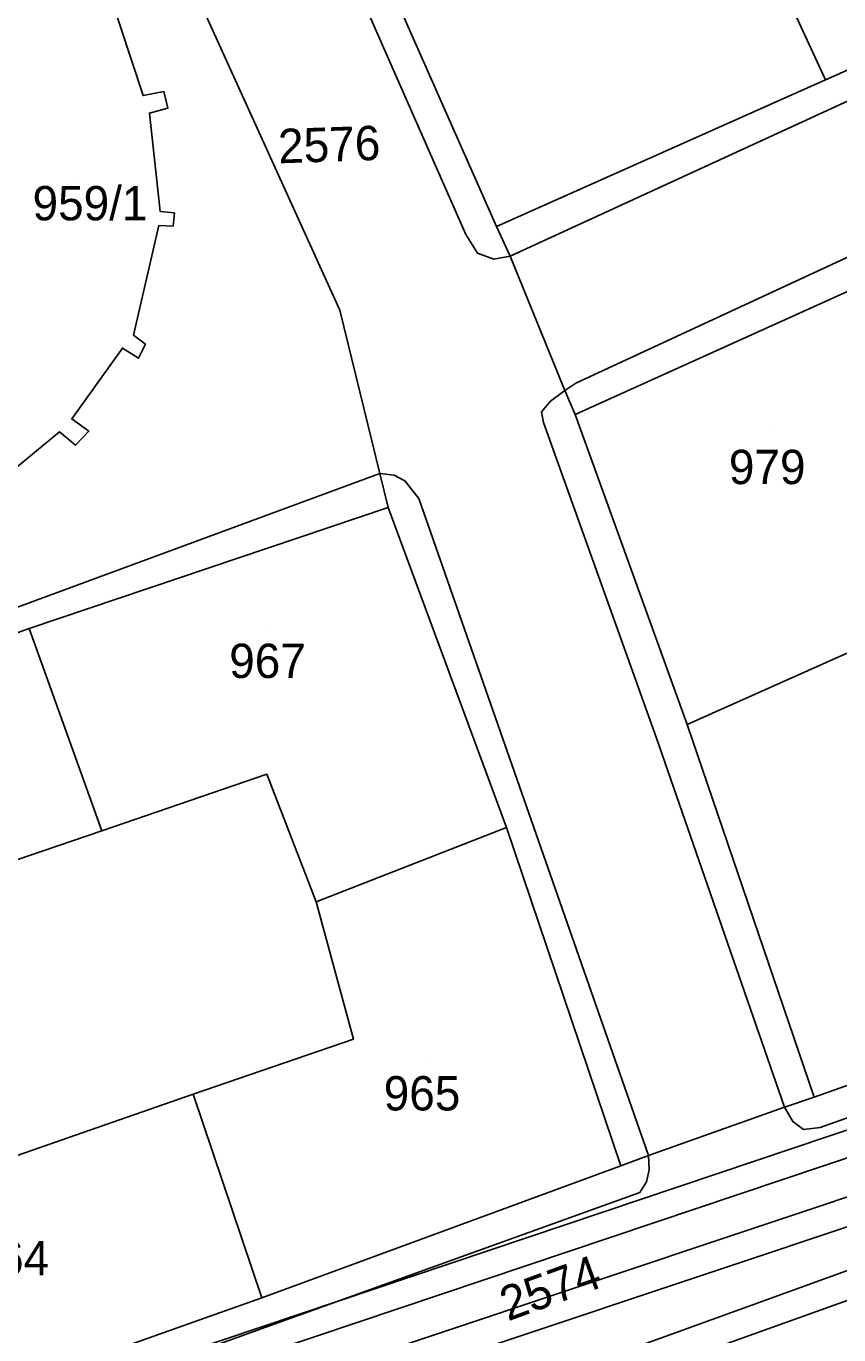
# Model space of a CAD drawing. Extents: x -263423 to -261326, y -1240067 to -1237864.
# Drawn here: x -262583.2 to -262535.9, y -1239386.4 to -1239310.1 of the extents above; entities that cross this region are included whole.
import ezdxf

# ---------------------------------------------------------------- set-up
doc = ezdxf.new("R2010")
doc.units = 0
for name, color, linetype in [('body_kn', 7, 'Continuous'), ('kladpar_druhypozemkov', 7, 'Continuous'), ('kladpar_hranice', 7, 'Continuous'), ('kladpar_parcelnecisla', 7, 'Continuous'), ('kladpar_plochy', 7, 'Continuous'), ('tarchy_linie', 7, 'Continuous'), ('zappar_hrandruhpozemk', 7, 'Continuous')]:
    doc.layers.add(name, color=color, linetype=linetype)

msp = doc.modelspace()

# ---------------------------------------------------------------- linework, layer by layer
at = {"layer": 'body_kn'}
for p, q in [((-262575.17, -1239313.91), (-262575.17, -1239313.91)), ((-262536.64, -1239313.22), (-262536.64, -1239313.22)), ((-262576.38, -1239314.14), (-262576.38, -1239314.14)), ((-262576.02, -1239315.16), (-262576.02, -1239315.16)), ((-262574.94, -1239314.87), (-262574.94, -1239314.87)), ((-262575.39, -1239320.9), (-262575.39, -1239320.9)), ((-262574.56, -1239320.98), (-262574.56, -1239320.98)), ((-262575.47, -1239321.72), (-262575.47, -1239321.72)), ((-262574.64, -1239321.74), (-262574.64, -1239321.74)), ((-262557.59, -1239322.24), (-262557.59, -1239322.24)), ((-262555.8, -1239321.77), (-262555.8, -1239321.77)), ((-262556.91, -1239323.33), (-262556.91, -1239323.33)), ((-262555.97, -1239323.67), (-262555.97, -1239323.67)), ((-262555.01, -1239323.5), (-262555.01, -1239323.5)), ((-262564.92, -1239326.65), (-262564.92, -1239326.65)), ((-262576.94, -1239328.11), (-262576.94, -1239328.11)), ((-262577.59, -1239328.85), (-262577.59, -1239328.85)), ((-262576.25, -1239328.63), (-262576.25, -1239328.63)), ((-262576.65, -1239329.45), (-262576.65, -1239329.45)), ((-262551.82, -1239331.32), (-262551.82, -1239331.32)), ((-262551.82, -1239331.32), (-262551.82, -1239331.32)), ((-262551.18, -1239330.89), (-262551.18, -1239330.89)), ((-262552.66, -1239331.94), (-262552.66, -1239331.94)), ((-262580.54, -1239332.98), (-262580.54, -1239332.98)), ((-262553.18, -1239332.56), (-262553.18, -1239332.56)), ((-262551.22, -1239332.73), (-262551.22, -1239332.73)), ((-262551.22, -1239332.73), (-262551.22, -1239332.73)), ((-262581.25, -1239333.73), (-262581.25, -1239333.73)), ((-262579.54, -1239333.7), (-262579.54, -1239333.7)), ((-262553.07, -1239333.2), (-262553.07, -1239333.2)), ((-262580.32, -1239334.51), (-262580.32, -1239334.51)), ((-262562.59, -1239336.17), (-262562.59, -1239336.17)), ((-262562.59, -1239336.17), (-262562.59, -1239336.17)), ((-262561.76, -1239336.25), (-262561.76, -1239336.25)), ((-262561.14, -1239336.58), (-262561.14, -1239336.58)), ((-262562.12, -1239338.15), (-262562.12, -1239338.15)), ((-262562.12, -1239338.15), (-262562.12, -1239338.15)), ((-262560.33, -1239337.62), (-262560.33, -1239337.62)), ((-262583.03, -1239345.19), (-262583.03, -1239345.19)), ((-262583.03, -1239345.19), (-262583.03, -1239345.19)), ((-262544.7, -1239350.79), (-262544.7, -1239350.79)), ((-262546.49, -1239351.58), (-262546.49, -1239351.58)), ((-262569.19, -1239353.69), (-262569.19, -1239353.69)), ((-262578.78, -1239356.98), (-262578.78, -1239356.98)), ((-262578.78, -1239356.98), (-262578.78, -1239356.98)), ((-262555.23, -1239356.79), (-262555.23, -1239356.79)), ((-262566.31, -1239361.13), (-262566.31, -1239361.13)), ((-262564.13, -1239369.12), (-262564.13, -1239369.12)), ((-262564.13, -1239369.12), (-262564.13, -1239369.12)), ((-262573.47, -1239372.34), (-262573.47, -1239372.34)), ((-262573.47, -1239372.34), (-262573.47, -1239372.34)), ((-262537.3, -1239372.5), (-262537.3, -1239372.5)), ((-262539.03, -1239373.09), (-262539.03, -1239373.09)), ((-262538.54, -1239373.93), (-262538.54, -1239373.93)), ((-262537.92, -1239374.39), (-262537.92, -1239374.39)), ((-262536.96, -1239374.28), (-262536.96, -1239374.28)), ((-262536.96, -1239374.28), (-262536.96, -1239374.28)), ((-262546.96, -1239375.91), (-262546.96, -1239375.91)), ((-262546.96, -1239375.91), (-262546.96, -1239375.91)), ((-262548.56, -1239376.51), (-262548.56, -1239376.51)), ((-262548.56, -1239376.51), (-262548.56, -1239376.51)), ((-262546.92, -1239376.74), (-262546.92, -1239376.74)), ((-262547.06, -1239377.43), (-262547.06, -1239377.43)), ((-262547.45, -1239378.06), (-262547.45, -1239378.06)), ((-262538.95, -1239383.9), (-262538.95, -1239383.9)), ((-262569.48, -1239384.19), (-262569.48, -1239384.19))]:
    msp.add_line(p, q, dxfattribs=at)
at = {"layer": 'kladpar_druhypozemkov'}
for p, q in [((-262565.18, -1239316.01), (-262565.18, -1239316.01)), ((-262580.07, -1239319.22), (-262580.07, -1239319.22)), ((-262539.72, -1239333.68), (-262539.72, -1239333.68)), ((-262569.22, -1239345.28), (-262569.22, -1239345.28)), ((-262559.72, -1239370.38), (-262559.72, -1239370.38)), ((-262547.07, -1239383.33), (-262547.07, -1239383.33))]:
    msp.add_line(p, q, dxfattribs=at)
at = {"layer": 'kladpar_hranice'}
for points in [[(-262590.54, -1239253.65), (-262593.21, -1239248.51), (-262592.7, -1239248.21), (-262592.12, -1239247.96), (-262590.39, -1239246.98), (-262579.94, -1239268.37), (-262561.1, -1239259.57), (-262552.06, -1239255.44), (-262550.78, -1239257.95), (-262551.61, -1239258.31), (-262551.31, -1239258.89), (-262550.46, -1239260.75), (-262549.49, -1239262.74), (-262548.88, -1239263.9), (-262548.05, -1239263.54), (-262546.83, -1239266.11), (-262555.93, -1239270.04), (-262575.1, -1239278.77), (-262565.35, -1239300.14), (-262555.8, -1239321.77), (-262536.64, -1239313.22), (-262527.79, -1239309.29)], [(-262527.73, -1239283.36), (-262518.96, -1239302.93), (-262518.26, -1239302.69), (-262515.96, -1239308.02), (-262515.18, -1239309.88), (-262526.39, -1239314.78), (-262527.18, -1239312.98), (-262527.54, -1239312.15), (-262526.64, -1239311.73), (-262527.79, -1239309.29), (-262536.64, -1239313.22), (-262542.51, -1239300.51), (-262542.06, -1239300.27), (-262541.82, -1239300.85), (-262538.81, -1239299.51), (-262538.2, -1239300.67), (-262536.86, -1239300.19), (-262536.12, -1239298.37), (-262535.35, -1239298), (-262539.33, -1239288.45), (-262527.73, -1239283.36)], [(-262548.94, -1239304.12), (-262548.36, -1239303.88), (-262546.72, -1239304.3), (-262545.5, -1239303.75), (-262546.17, -1239302.21), (-262542.51, -1239300.51), (-262536.64, -1239313.22), (-262555.8, -1239321.77), (-262565.35, -1239300.14), (-262553.17, -1239294.63), (-262548.94, -1239304.12)], [(-262585.32, -1239337.07), (-262581.25, -1239333.73), (-262580.32, -1239334.51), (-262579.54, -1239333.7), (-262580.54, -1239332.98), (-262577.59, -1239328.85), (-262576.65, -1239329.45), (-262576.25, -1239328.63), (-262576.94, -1239328.11), (-262575.47, -1239321.72), (-262574.64, -1239321.74), (-262574.56, -1239320.98), (-262575.39, -1239320.9), (-262576.02, -1239315.16), (-262574.94, -1239314.87), (-262575.17, -1239313.91), (-262576.38, -1239314.14), (-262578.4, -1239307.99)], [(-262578.4, -1239307.99), (-262576.38, -1239314.14), (-262575.17, -1239313.91), (-262574.94, -1239314.87), (-262576.02, -1239315.16), (-262575.39, -1239320.9), (-262574.56, -1239320.98), (-262574.64, -1239321.74), (-262575.47, -1239321.72), (-262576.94, -1239328.11), (-262576.25, -1239328.63), (-262576.65, -1239329.45), (-262577.59, -1239328.85), (-262580.54, -1239332.98), (-262579.54, -1239333.7), (-262580.32, -1239334.51), (-262581.25, -1239333.73), (-262585.32, -1239337.07)], [(-262531.92, -1239324), (-262551.22, -1239332.73), (-262544.7, -1239350.79), (-262537.3, -1239372.5), (-262539.03, -1239373.09), (-262546.96, -1239375.91), (-262548.56, -1239376.51), (-262555.23, -1239356.79), (-262562.12, -1239338.15), (-262583.03, -1239345.19), (-262606.63, -1239353.77)], [(-262531.92, -1239324), (-262526.48, -1239335.94), (-262529.87, -1239337.58), (-262530.59, -1239335.6), (-262533.09, -1239336.43), (-262533.38, -1239338.27), (-262534.79, -1239339), (-262532.65, -1239345.4), (-262544.7, -1239350.79), (-262551.22, -1239332.73), (-262531.92, -1239324)], [(-262562.12, -1239338.15), (-262555.23, -1239356.79), (-262566.31, -1239361.13), (-262569.19, -1239353.69), (-262578.78, -1239356.98), (-262583.03, -1239345.19), (-262562.12, -1239338.15)], [(-262583.03, -1239345.19), (-262578.78, -1239356.98), (-262602.44, -1239365.04), (-262606.63, -1239353.77), (-262583.03, -1239345.19)], [(-262532.65, -1239345.4), (-262529.37, -1239355), (-262528.66, -1239354.7), (-262526.85, -1239356.01), (-262525.19, -1239355.41), (-262525.66, -1239353.81), (-262521.95, -1239352.43), (-262517.73, -1239365.55), (-262537.3, -1239372.5), (-262544.7, -1239350.79), (-262532.65, -1239345.4)], [(-262578.78, -1239356.98), (-262569.19, -1239353.69), (-262566.31, -1239361.13), (-262564.13, -1239369.12), (-262573.47, -1239372.34), (-262597.38, -1239380.66), (-262604.93, -1239383.29), (-262607.24, -1239375.87), (-262608.56, -1239366.62), (-262602.44, -1239365.04), (-262578.78, -1239356.98)], [(-262564.13, -1239369.12), (-262566.31, -1239361.13), (-262555.23, -1239356.79), (-262548.56, -1239376.51), (-262569.48, -1239384.19), (-262573.47, -1239372.34), (-262564.13, -1239369.12)], [(-262548.56, -1239376.51), (-262546.96, -1239375.91), (-262539.03, -1239373.09), (-262537.3, -1239372.5), (-262517.73, -1239365.55)], [(-262573.47, -1239372.34), (-262569.48, -1239384.19), (-262593.4, -1239392.69), (-262597.38, -1239380.66), (-262573.47, -1239372.34)], [(-262521.02, -1239379.2), (-262549.41, -1239389.39), (-262553.96, -1239391.07), (-262556.96, -1239392.21), (-262565.85, -1239395.32), (-262575.51, -1239398.86), (-262604.23, -1239409.1), (-262605.58, -1239409.84), (-262606.81, -1239410.95), (-262608.17, -1239412.32), (-262609.54, -1239413.94), (-262610.01, -1239415.4), (-262610.44, -1239417.29), (-262610.49, -1239419.9), (-262611.51, -1239414.03), (-262613.59, -1239401.85), (-262613.87, -1239400.19), (-262593.4, -1239392.69), (-262569.48, -1239384.19), (-262548.56, -1239376.51)], [(-262521.02, -1239379.2), (-262517.21, -1239390.85), (-262523.09, -1239392.76), (-262523.45, -1239391.73), (-262528.44, -1239393.47), (-262527.55, -1239396.28), (-262534.39, -1239398.55), (-262535.22, -1239395.93), (-262540.65, -1239397.78), (-262540.35, -1239398.67), (-262544.45, -1239400.11), (-262549.41, -1239389.39), (-262521.02, -1239379.2)]]:
    msp.add_lwpolyline(points, dxfattribs=at)
at = {"layer": 'kladpar_plochy'}
for points in [[(-262527.73, -1239283.36), (-262518.96, -1239302.93), (-262518.26, -1239302.69), (-262515.96, -1239308.02), (-262515.18, -1239309.88), (-262526.39, -1239314.78), (-262527.18, -1239312.98), (-262527.54, -1239312.15), (-262526.64, -1239311.73), (-262527.79, -1239309.29), (-262536.64, -1239313.22), (-262542.51, -1239300.51), (-262542.06, -1239300.27), (-262541.82, -1239300.85), (-262538.81, -1239299.51), (-262538.2, -1239300.67), (-262536.86, -1239300.19), (-262536.12, -1239298.37), (-262535.35, -1239298), (-262539.33, -1239288.45)], [(-262548.94, -1239304.12), (-262548.36, -1239303.88), (-262546.72, -1239304.3), (-262545.5, -1239303.75), (-262546.17, -1239302.21), (-262542.51, -1239300.51), (-262536.64, -1239313.22), (-262555.8, -1239321.77), (-262565.35, -1239300.14), (-262553.17, -1239294.63)], [(-262531.92, -1239324), (-262526.48, -1239335.94), (-262529.87, -1239337.58), (-262530.59, -1239335.6), (-262533.09, -1239336.43), (-262533.38, -1239338.27), (-262534.79, -1239339), (-262532.65, -1239345.4), (-262544.7, -1239350.79), (-262551.22, -1239332.73)], [(-262562.12, -1239338.15), (-262555.23, -1239356.79), (-262566.31, -1239361.13), (-262569.19, -1239353.69), (-262578.78, -1239356.98), (-262583.03, -1239345.19)], [(-262583.03, -1239345.19), (-262578.78, -1239356.98), (-262602.44, -1239365.04), (-262606.63, -1239353.77)], [(-262532.65, -1239345.4), (-262529.37, -1239355), (-262528.66, -1239354.7), (-262526.85, -1239356.01), (-262525.19, -1239355.41), (-262525.66, -1239353.81), (-262521.95, -1239352.43), (-262517.73, -1239365.55), (-262537.3, -1239372.5), (-262544.7, -1239350.79)], [(-262578.78, -1239356.98), (-262569.19, -1239353.69), (-262566.31, -1239361.13), (-262564.13, -1239369.12), (-262573.47, -1239372.34), (-262597.38, -1239380.66), (-262604.93, -1239383.29), (-262607.24, -1239375.87), (-262608.56, -1239366.62), (-262602.44, -1239365.04)], [(-262564.13, -1239369.12), (-262566.31, -1239361.13), (-262555.23, -1239356.79), (-262548.56, -1239376.51), (-262569.48, -1239384.19), (-262573.47, -1239372.34)], [(-262573.47, -1239372.34), (-262569.48, -1239384.19), (-262593.4, -1239392.69), (-262597.38, -1239380.66)], [(-262521.02, -1239379.2), (-262517.21, -1239390.85), (-262523.09, -1239392.76), (-262523.45, -1239391.73), (-262528.44, -1239393.47), (-262527.55, -1239396.28), (-262534.39, -1239398.55), (-262535.22, -1239395.93), (-262540.65, -1239397.78), (-262540.35, -1239398.67), (-262544.45, -1239400.11), (-262549.41, -1239389.39)]]:
    msp.add_lwpolyline(points, close=True, dxfattribs=at)
for points in [[(-262565.35, -1239300.14), (-262555.8, -1239321.77), (-262536.64, -1239313.22), (-262527.79, -1239309.29)], [(-262585.32, -1239337.07), (-262581.25, -1239333.73), (-262580.32, -1239334.51), (-262579.54, -1239333.7), (-262580.54, -1239332.98), (-262577.59, -1239328.85), (-262576.65, -1239329.45), (-262576.25, -1239328.63), (-262576.94, -1239328.11), (-262575.47, -1239321.72), (-262574.64, -1239321.74), (-262574.56, -1239320.98), (-262575.39, -1239320.9), (-262576.02, -1239315.16), (-262574.94, -1239314.87), (-262575.17, -1239313.91), (-262576.38, -1239314.14), (-262578.4, -1239307.99)], [(-262578.4, -1239307.99), (-262576.38, -1239314.14), (-262575.17, -1239313.91), (-262574.94, -1239314.87), (-262576.02, -1239315.16), (-262575.39, -1239320.9), (-262574.56, -1239320.98), (-262574.64, -1239321.74), (-262575.47, -1239321.72), (-262576.94, -1239328.11), (-262576.25, -1239328.63), (-262576.65, -1239329.45), (-262577.59, -1239328.85), (-262580.54, -1239332.98), (-262579.54, -1239333.7), (-262580.32, -1239334.51), (-262581.25, -1239333.73), (-262585.32, -1239337.07)], [(-262531.92, -1239324), (-262551.22, -1239332.73), (-262544.7, -1239350.79), (-262537.3, -1239372.5), (-262539.03, -1239373.09), (-262546.96, -1239375.91), (-262548.56, -1239376.51), (-262555.23, -1239356.79), (-262562.12, -1239338.15), (-262583.03, -1239345.19), (-262606.63, -1239353.77)], [(-262521.02, -1239379.2), (-262549.41, -1239389.39), (-262553.96, -1239391.07), (-262556.96, -1239392.21), (-262565.85, -1239395.32), (-262575.51, -1239398.86), (-262604.23, -1239409.1), (-262605.58, -1239409.84), (-262606.81, -1239410.95), (-262608.17, -1239412.32), (-262609.54, -1239413.94), (-262610.01, -1239415.4), (-262610.44, -1239417.29), (-262610.49, -1239419.9), (-262611.51, -1239414.03), (-262613.59, -1239401.85), (-262613.87, -1239400.19), (-262593.4, -1239392.69), (-262569.48, -1239384.19), (-262548.56, -1239376.51), (-262546.96, -1239375.91), (-262539.03, -1239373.09), (-262537.3, -1239372.5), (-262517.73, -1239365.55)]]:
    msp.add_lwpolyline(points, dxfattribs=at)
at = {"layer": 'tarchy_linie'}
for points in [[(-262613.77, -1239400.78), (-262507.59, -1239365.07), (-262500.57, -1239361.57), (-262493.61, -1239359.44), (-262492.93, -1239360.84), (-262492.26, -1239362.24), (-262499.43, -1239364.43), (-262504.81, -1239367.13), (-262491.41, -1239364.01), (-262490.68, -1239365.53), (-262490.23, -1239366.46), (-262489.97, -1239367.05), (-262511.55, -1239372.09), (-262609.4, -1239404.79), (-262610.07, -1239402.78), (-262613.25, -1239403.85), (-262613.51, -1239402.31), (-262613.59, -1239401.85), (-262613.77, -1239400.78)], [(-262492.93, -1239360.84), (-262500, -1239363), (-262507, -1239366.5), (-262613.51, -1239402.31)], [(-262608.5, -1239402.75), (-262512, -1239370.5), (-262490.68, -1239365.53)]]:
    msp.add_lwpolyline(points, dxfattribs=at)
at = {"layer": 'zappar_hrandruhpozemk'}
for p, q in [((-262564.92, -1239326.65), (-262577.69, -1239298.54)), ((-262555.01, -1239323.5), (-262531.81, -1239312.82)), ((-262527.2, -1239319.78), (-262551.18, -1239330.89)), ((-262555.01, -1239323.5), (-262555.8, -1239321.77)), ((-262551.82, -1239331.32), (-262555.01, -1239323.5)), ((-262562.59, -1239336.17), (-262564.92, -1239326.65)), ((-262551.22, -1239332.73), (-262551.82, -1239331.32)), ((-262562.12, -1239338.15), (-262562.59, -1239336.17)), ((-262546.96, -1239375.91), (-262560.33, -1239337.62)), ((-262546.49, -1239351.58), (-262539.03, -1239373.09)), ((-262513.81, -1239374.79), (-262538.95, -1239383.9)), ((-262547.45, -1239378.06), (-262582.06, -1239390.52)), ((-262538.95, -1239383.9), (-262578.99, -1239398.4))]:
    msp.add_line(p, q, dxfattribs=at)
for points in [[(-262566.95, -1239300.94), (-262557.59, -1239322.24), (-262556.91, -1239323.33), (-262555.97, -1239323.67), (-262555.01, -1239323.5)], [(-262551.18, -1239330.89), (-262551.82, -1239331.32), (-262552.66, -1239331.94), (-262553.18, -1239332.56), (-262553.07, -1239333.2), (-262546.49, -1239351.58)], [(-262560.33, -1239337.62), (-262561.14, -1239336.58), (-262561.76, -1239336.25), (-262562.59, -1239336.17), (-262585.87, -1239344.75)], [(-262493.95, -1239358.73), (-262516.62, -1239367.04), (-262536.96, -1239374.28)], [(-262536.96, -1239374.28), (-262537.92, -1239374.39), (-262538.54, -1239373.93), (-262539.03, -1239373.09)], [(-262546.96, -1239375.91), (-262546.92, -1239376.74), (-262547.06, -1239377.43), (-262547.45, -1239378.06)]]:
    msp.add_lwpolyline(points, dxfattribs=at)

# ---------------------------------------------------------------- texts
at = {"layer": 'kladpar_parcelnecisla'}
for s, rotation, p in [('2576', 2, (-262568.488, -1239318.091)), ('2574', 20, (-262555.139, -1239385.576))]:
    msp.add_text(s, height=2, rotation=rotation, dxfattribs=at).set_placement(p)
for s, p in [('959/1', (-262582.825, -1239321.41)), ('979', (-262542.272, -1239336.78)), ('967', (-262571.372, -1239348.08)), ('965', (-262562.374, -1239373.28)), ('964', (-262586.319, -1239382.88))]:
    msp.add_text(s, height=2, dxfattribs=at).set_placement(p)

doc.saveas('drawing.dxf')
